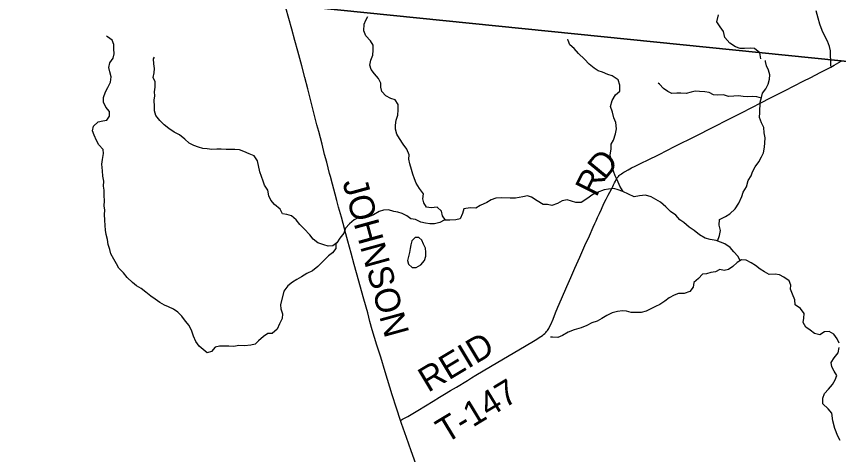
# Model space of a CAD drawing. Extents: x 0 to 1101, y 0 to 440.
# Drawn here: x 847.183 to 849.057, y 375.195 to 376.194 of the extents above; entities that cross this region are included whole.
import ezdxf

# ---------------------------------------------------------------- set-up
doc = ezdxf.new("R2010")
doc.units = 0
for name, color, linetype in [('GM_X_County_Road', 7, 'Continuous'), ('GM_X_Minor_Lake', 7, 'Continuous'), ('GM_X_Minor_River', 7, 'Continuous'), ('GM_X_Township', 7, 'Continuous'), ('GM_X_Township_Road', 7, 'Continuous'), ('GM_X_Township_Road_Text', 7, 'Continuous'), ('SH_Cut_Line', 7, 'Continuous')]:
    doc.layers.add(name, color=color, linetype=linetype)

msp = doc.modelspace()

# ---------------------------------------------------------------- linework, layer by layer
at = {"layer": 'GM_X_County_Road'}
msp.add_lwpolyline([(850.9258, 375.8797), (850.9258, 381.1617), (850.8488, 381.1661), (850.84, 381.1666), (850.8316, 381.167), (850.794, 381.1689), (850.7928, 381.169), (849.9699, 381.2155), (849.9584, 381.2161), (849.5879, 381.237), (848.2076, 381.3203), (847.9626, 381.3347), (847.896, 381.3391), (847.8653, 380.9722), (847.7828, 379.9871), (847.6897, 378.8763), (847.6089, 377.9284), (847.5335, 377.0456), (847.5303, 377.0082), (847.4662, 376.2566), (847.7946, 376.221), (849.0627, 376.0925), (849.9034, 375.9956), (850.1463, 375.9688)], close=True, dxfattribs=at)
at = {"layer": 'GM_X_Minor_Lake'}
for points in [[(848.1, 375.6898), (848.0913, 375.6899), (848.0843, 375.6825), (848.0815, 375.673), (848.0803, 375.6647), (848.0786, 375.656), (848.0762, 375.6466), (848.0738, 375.6379), (848.0767, 375.6295), (848.0845, 375.6218), (848.0939, 375.6216), (848.1046, 375.6279), (848.1131, 375.6376), (848.1159, 375.6474), (848.116, 375.6532)], [(848.116, 375.6532), (848.1161, 375.6569), (848.1151, 375.6653), (848.1107, 375.6748), (848.1071, 375.6836), (848.1, 375.6898)]]:
    msp.add_lwpolyline(points, dxfattribs=at)
at = {"layer": 'GM_X_Minor_River'}
for points in [[(849.039, 376.0804), (849.0388, 376.0941), (849.0387, 376.1044), (849.0386, 376.1158), (849.0361, 376.1257), (849.0315, 376.1372), (849.0242, 376.1519), (849.0191, 376.1619), (849.0138, 376.1761), (849.0103, 376.1898), (849.0057, 376.2067)], [(848.1604, 375.7296), (848.1536, 375.7395), (848.1517, 375.7498), (848.1414, 375.7593), (848.1281, 375.7577), (848.1175, 375.7593), (848.1111, 375.7688), (848.1088, 375.7783), (848.1103, 375.7897), (848.1015, 375.8019), (848.0936, 375.814), (848.0901, 375.8236), (848.0863, 375.8342), (848.0829, 375.8453), (848.0798, 375.8582), (848.0772, 375.8685), (848.0779, 375.8784), (848.0726, 375.8913), (848.0642, 375.9031), (848.0555, 375.9156), (848.0498, 375.9255), (848.0471, 375.9366), (848.0464, 375.9461), (848.0482, 375.9575), (848.0524, 375.9689), (848.0531, 375.9807), (848.0531, 375.9933), (848.0463, 376.0036), (848.0364, 376.007), (848.0247, 376.0127), (848.0159, 376.0226), (848.0136, 376.0325), (848.0132, 376.042), (848.0083, 376.0526), (847.9988, 376.0629), (847.9912, 376.0732), (847.9885, 376.0831), (847.9908, 376.0941), (847.995, 376.1055), (847.9961, 376.1169), (847.9957, 376.1284), (847.9896, 376.1383), (847.979, 376.1493), (847.9748, 376.1611), (847.9752, 376.1759), (847.9789, 376.1854), (847.9836, 376.1936)], [(848.8798, 376.0975), (848.8773, 376.111), (848.865, 376.1208), (848.8552, 376.1214), (848.8427, 376.1205), (848.8328, 376.1211), (848.8219, 376.1248), (848.8092, 376.1327), (848.7973, 376.1455), (848.7942, 376.1596), (848.7865, 376.1705), (848.7795, 376.1813), (848.7829, 376.1976)], [(847.7268, 375.4467), (847.7171, 375.4445), (847.7026, 375.4431), (847.6896, 375.4436), (847.6786, 375.4418), (847.6671, 375.4419), (847.6561, 375.4424), (847.6458, 375.4421), (847.6355, 375.4403), (847.6271, 375.43), (847.6175, 375.4271), (847.5994, 375.4425), (847.5915, 375.4529), (847.5863, 375.4647), (847.5822, 375.4766), (847.5766, 375.4896), (847.5683, 375.4996), (847.56, 375.5104), (847.5502, 375.5196), (847.5404, 375.5269), (847.5294, 375.532), (847.5199, 375.5359), (847.5093, 375.5421), (847.4991, 375.5494), (847.4892, 375.5564), (847.4775, 375.5653), (847.4673, 375.5734), (847.4567, 375.5796), (847.4469, 375.5877), (847.4348, 375.5988), (847.4269, 375.6096), (847.4159, 375.62), (847.4111, 375.6299), (847.4043, 375.6407), (847.3979, 375.6525), (847.3957, 375.6628), (847.392, 375.6743), (847.3902, 375.6854), (847.3873, 375.6969), (847.3859, 375.7064), (847.3852, 375.7175), (847.3845, 375.7293), (847.3831, 375.7426), (847.3844, 375.7526), (847.3829, 375.7621), (847.3834, 375.7739), (847.3824, 375.7857), (847.3825, 375.7976), (847.3814, 375.8071), (847.3815, 375.8182), (847.3797, 375.83), (847.3787, 375.8418), (847.3773, 375.8571), (847.3785, 375.8677), (847.3809, 375.8811), (847.3806, 375.8906), (847.3708, 375.9014), (847.3652, 375.9113), (847.3596, 375.9236), (847.3559, 375.9335), (847.3583, 375.9434), (847.3686, 375.9536), (847.3793, 375.9558), (847.3888, 375.9572), (847.3946, 375.9667), (847.3947, 375.9774), (847.3864, 375.9874), (847.3812, 375.9985), (847.3809, 376.0092), (847.386, 376.0217), (847.391, 376.0316), (847.3968, 376.0437), (847.3989, 376.0563), (847.3959, 376.0674), (847.3933, 376.0773), (847.3953, 376.088), (847.403, 376.0986), (847.4058, 376.1088), (847.4044, 376.1203), (847.4045, 376.1302), (847.4011, 376.1398), (847.3902, 376.1471), (847.3879, 376.1486)], [(848.5655, 375.7946), (848.5582, 375.807), (848.5529, 375.8196), (848.5472, 375.8302), (848.5434, 375.8413), (848.5403, 375.8519), (848.5388, 375.8629), (848.5361, 375.8774), (848.5384, 375.8922), (848.5384, 375.9025), (848.544, 375.912), (848.5486, 375.9261), (848.5508, 375.9379), (848.5489, 375.9524), (848.5447, 375.9627), (848.5417, 375.9756), (848.5367, 375.9885), (848.5409, 376.0019), (848.5481, 376.0152), (848.5579, 376.0236), (848.5583, 376.0376), (848.5541, 376.0491), (848.5408, 376.0582), (848.531, 376.0612), (848.5184, 376.0665), (848.509, 376.07), (848.4995, 376.0757), (848.4885, 376.0848), (848.4778, 376.0962), (848.4641, 376.1091), (848.4539, 376.1206), (848.4444, 376.1293), (848.4406, 376.1392), (848.4396, 376.1421)], [(847.7319, 375.8649), (847.7243, 375.876), (847.7133, 375.881), (847.7012, 375.8861), (847.6909, 375.8896), (847.6807, 375.8905), (847.6711, 375.8906), (847.6609, 375.8903), (847.6491, 375.8912), (847.6392, 375.8916), (847.6281, 375.8906), (847.6175, 375.8918), (847.6072, 375.8931), (847.5973, 375.8962), (847.5867, 375.8994), (847.5765, 375.9052), (847.5663, 375.914), (847.5545, 375.9237), (847.5424, 375.9299), (847.5299, 375.9388), (847.5193, 375.9465), (847.5095, 375.9565), (847.5001, 375.9684), (847.4972, 375.9787), (847.4973, 375.9886), (847.4966, 376.0031), (847.4978, 376.0127), (847.4976, 376.0222), (847.4992, 376.0329), (847.4989, 376.0451), (847.4944, 376.055), (847.4968, 376.0657), (847.4976, 376.0752), (847.4958, 376.0859), (847.4952, 376.0969), (847.4971, 376.1011)], [(848.781, 375.6818), (848.7855, 375.6948), (848.7874, 375.7063), (848.7844, 375.7184), (848.7851, 375.731), (848.7988, 375.7379), (848.809, 375.7443), (848.8211, 375.7554), (848.8291, 375.7683), (848.8359, 375.7835), (848.8396, 375.7934), (848.8468, 375.8052), (848.8506, 375.8197), (848.8574, 375.8304), (848.8605, 375.8399), (848.8669, 375.8513), (848.8748, 375.8627), (848.8809, 375.8737), (848.8854, 375.8833), (848.8881, 375.8962), (848.8888, 375.9061), (848.8892, 375.9175), (848.8873, 375.9289), (848.8865, 375.9411), (848.8808, 375.9514), (848.8762, 375.9632), (848.877, 375.9746), (848.8777, 375.9982), (848.8811, 376.0088), (848.8834, 376.0187), (848.8906, 376.029), (848.8959, 376.0397), (848.8993, 376.0507), (848.9004, 376.061), (848.897, 376.0713), (848.8928, 376.0815), (848.8905, 376.0911), (848.8902, 376.0931)], [(848.8807, 376.0074), (848.8705, 376.0107), (848.8595, 376.0115), (848.8489, 376.0107), (848.8394, 376.0115), (848.8284, 376.013), (848.8178, 376.0122), (848.806, 376.0115), (848.7946, 376.0153), (848.7813, 376.0141), (848.7715, 376.0153), (848.7616, 376.0206), (848.7518, 376.0217), (848.7396, 376.0229), (848.7301, 376.0232), (848.7207, 376.0213), (848.7097, 376.0183), (848.6975, 376.019), (848.688, 376.0187), (848.677, 376.0183), (848.6676, 376.0225), (848.6577, 376.0297), (848.6482, 376.0392), (848.6452, 376.0419)], [(847.7484, 375.809), (847.745, 375.8185), (847.7412, 375.8291), (847.7374, 375.8394), (847.7319, 375.8649)], [(848.8325, 375.6376), (848.8273, 375.6473), (848.8178, 375.6572), (848.8095, 375.6671), (848.7977, 375.6758), (848.7874, 375.6796), (848.7776, 375.683), (848.7639, 375.6853), (848.7525, 375.6887), (848.7396, 375.6963), (848.7275, 375.7059), (848.7165, 375.7135), (848.7043, 375.7245), (848.6948, 375.7302), (848.6861, 375.7408), (848.674, 375.7496), (848.6633, 375.7599), (848.6512, 375.7705), (848.6402, 375.7766), (848.6292, 375.7823), (848.6163, 375.7861), (848.6026, 375.7846), (848.5905, 375.7823), (848.5776, 375.7891), (848.565, 375.7948), (848.5544, 375.799), (848.5446, 375.8017), (848.532, 375.8001), (848.5222, 375.799), (848.5063, 375.7929), (848.4968, 375.788), (848.4831, 375.7781), (848.4699, 375.7701), (848.4577, 375.7701), (848.4384, 375.7761), (848.4266, 375.7738), (848.416, 375.7678), (848.4035, 375.7632), (848.3929, 375.7655), (848.3834, 375.7655), (848.3697, 375.7734), (848.3568, 375.7818), (848.3473, 375.7848), (848.3371, 375.7826), (848.3204, 375.7799), (848.3079, 375.7795), (848.2889, 375.7806), (848.2753, 375.7795), (848.2647, 375.7757), (848.2552, 375.77), (848.24, 375.7627), (848.2298, 375.757), (848.2169, 375.7578), (848.2029, 375.7555), (848.1998, 375.7448), (848.1938, 375.7326), (848.1843, 375.73), (848.1707, 375.7296), (848.1578, 375.7296), (848.1475, 375.7243), (848.1354, 375.7212), (848.1251, 375.7212), (848.1149, 375.7227), (848.1043, 375.725), (848.0925, 375.7307), (848.0819, 375.7322), (848.0724, 375.7391), (848.0622, 375.7448), (848.0523, 375.7478), (848.0428, 375.749), (848.031, 375.7528), (848.0197, 375.752), (848.0094, 375.7493), (847.9969, 375.7413), (847.9837, 375.736), (847.9742, 375.7367), (847.962, 375.7345), (847.9526, 375.7306), (847.942, 375.7215), (847.9329, 375.7109), (847.9287, 375.7002), (847.92, 375.6884), (847.9132, 375.6781), (847.9037, 375.6713), (847.8931, 375.6701), (847.8836, 375.6735), (847.8696, 375.6781), (847.8589, 375.6865), (847.8517, 375.696), (847.8388, 375.7097), (847.8289, 375.7199), (847.8206, 375.7306), (847.8099, 375.7393), (847.7989, 375.7424), (847.7891, 375.7443), (847.7841, 375.7542), (847.7708, 375.7652), (847.7629, 375.7747), (847.7583, 375.785), (847.7556, 375.7979), (847.7484, 375.809)], [(847.9106, 375.6762), (847.9105, 375.6648), (847.9033, 375.6553), (847.8939, 375.648), (847.87, 375.6241), (847.8575, 375.6138), (847.8446, 375.6077), (847.8325, 375.6004), (847.8222, 375.5944), (847.8116, 375.5879), (847.8014, 375.5799), (847.7919, 375.5673), (847.7844, 375.5365), (847.7852, 375.527), (847.7893, 375.5156), (847.7886, 375.5057), (847.7825, 375.4935), (847.7772, 375.4813), (847.7659, 375.4714), (847.7556, 375.4714), (847.7458, 375.4646), (847.7348, 375.4547), (847.7268, 375.4467)], [(848.9222, 375.6051), (848.9123, 375.6066), (848.8987, 375.6058), (848.888, 375.6115), (848.8782, 375.6176), (848.8675, 375.6264), (848.8577, 375.6321), (848.8463, 375.6382), (848.8353, 375.6393), (848.8254, 375.6332), (848.816, 375.6241), (848.8061, 375.6172), (848.7962, 375.6146), (848.786, 375.6168), (848.7765, 375.6119), (848.7659, 375.6104), (848.756, 375.6069), (848.7466, 375.6062), (848.7375, 375.5966), (848.7272, 375.5875), (848.725, 375.5765), (848.7178, 375.5666), (848.7045, 375.5624), (848.692, 375.5624), (848.6821, 375.5589), (848.6708, 375.5525), (848.6605, 375.5445), (848.6496, 375.5372), (848.6393, 375.533), (848.6287, 375.527), (848.6181, 375.5224), (848.6067, 375.5189), (848.5946, 375.5193), (848.5836, 375.5193), (848.5737, 375.522), (848.5642, 375.5227), (848.5528, 375.5216), (848.5407, 375.5185), (848.5282, 375.5124), (848.5168, 375.5056), (848.5066, 375.4991), (848.4941, 375.4953), (848.4827, 375.4896), (848.4702, 375.4843), (848.4539, 375.4793), (848.4403, 375.474), (848.4277, 375.4664), (848.4171, 375.4622), (848.405, 375.4629), (848.4001, 375.4625)], [(849.0581, 375.4491), (849.0536, 375.459), (849.046, 375.4693), (849.0357, 375.4758), (849.0244, 375.4746), (849.0137, 375.4678), (849.0016, 375.4712), (848.9917, 375.4784), (848.9819, 375.4853), (848.9762, 375.4959), (848.9773, 375.5062), (848.978, 375.5168), (848.9701, 375.5279), (848.9579, 375.5366), (848.9568, 375.5476), (848.9514, 375.5606), (848.9473, 375.572), (848.9476, 375.5815), (848.9438, 375.591), (848.932, 375.5998), (848.9222, 375.6051)], [(849.0603, 375.2269), (849.0554, 375.2372), (849.0485, 375.2547), (849.0436, 375.2722), (849.0413, 375.2893), (849.0329, 375.2992), (849.0211, 375.3106), (849.0207, 375.3239), (849.0245, 375.3346), (849.034, 375.3441), (849.0431, 375.3551), (849.0488, 375.3658), (849.0525, 375.3753), (849.0468, 375.3852), (849.0411, 375.3955), (849.04, 375.405), (849.0464, 375.4156), (849.0555, 375.4267), (849.0585, 375.4389)]]:
    msp.add_lwpolyline(points, dxfattribs=at)
at = {"layer": 'GM_X_Township'}
msp.add_lwpolyline([(845.2, 372.8166), (845.355, 374.0482), (845.4081, 374.4677), (845.4198, 374.5609), (845.56, 375.6723), (845.6323, 376.2442), (845.649, 376.3795), (845.6523, 376.4464), (845.8289, 376.4273), (846.6778, 376.3437), (847.4662, 376.2566), (847.7946, 376.221), (849.0627, 376.0925), (849.9034, 375.9956), (850.1463, 375.9688), (850.1084, 375.659), (850.0881, 375.4017), (850.0422, 374.8961), (850.0054, 374.4861), (849.9545, 374.031), (849.8439, 372.9428)], dxfattribs=at)
at = {"layer": 'GM_X_Township_Road'}
for points in [[(847.8984, 375.8293), (847.8966, 375.836), (847.8899, 375.8617), (847.8852, 375.8795), (847.8793, 375.9026), (847.8717, 375.9318), (847.8678, 375.9466), (847.8616, 375.9709), (847.8553, 375.9953), (847.8467, 376.0288), (847.8401, 376.0548), (847.8335, 376.0811), (847.8244, 376.1146), (847.8176, 376.139), (847.8103, 376.1651), (847.8035, 376.1892), (847.7965, 376.2136), (847.7948, 376.2205)], [(848.0584, 375.273), (848.0628, 375.2755), (848.0745, 375.2819), (848.0975, 375.2955), (848.1324, 375.317), (848.1474, 375.3259), (848.1586, 375.3326), (848.1724, 375.341), (848.1856, 375.349), (848.2106, 375.3642), (848.2201, 375.37), (848.2301, 375.3763), (848.2465, 375.3863), (848.2631, 375.3961), (848.306, 375.4212), (848.3408, 375.4417), (848.3649, 375.4559), (848.378, 375.4642), (848.3816, 375.4668), (848.3845, 375.469), (848.3872, 375.4713), (848.3891, 375.4732), (848.3913, 375.4755), (848.3931, 375.4777), (848.395, 375.4803), (848.3964, 375.4825), (848.3974, 375.4845), (848.4006, 375.4914), (848.4058, 375.504), (848.4117, 375.5184), (848.4168, 375.531), (848.4253, 375.5504), (848.4375, 375.5783), (848.4464, 375.5988), (848.4558, 375.6202), (848.4668, 375.6454), (848.4786, 375.6716), (848.4887, 375.6935), (848.4974, 375.7134), (848.5012, 375.7219), (848.504, 375.728), (848.5075, 375.7357), (848.5117, 375.7449), (848.5161, 375.7545), (848.522, 375.7673), (848.527, 375.7775), (848.5313, 375.7862), (848.5351, 375.7934), (848.5388, 375.8005), (848.5418, 375.8064), (848.5438, 375.8103), (848.5459, 375.8145), (848.5479, 375.8185), (848.5507, 375.8235), (848.5522, 375.8258), (848.5535, 375.8275), (848.5548, 375.829), (848.5567, 375.831), (848.5585, 375.8326), (848.56, 375.8337), (848.562, 375.8353), (848.5648, 375.8372), (848.5675, 375.8388), (848.5703, 375.8404), (848.5775, 375.8443), (848.5851, 375.8485), (848.5934, 375.8529), (848.5994, 375.8559), (848.6304, 375.8706), (848.6388, 375.8745), (848.6477, 375.879), (848.6829, 375.8974), (848.7318, 375.9218), (848.769, 375.9405), (848.8078, 375.9603), (848.8355, 375.9744), (848.8593, 375.9864), (848.8792, 375.9966), (848.9019, 376.0082), (848.9213, 376.0181), (848.9351, 376.0252), (848.9761, 376.046), (848.9939, 376.0549), (849.0148, 376.0658), (849.0241, 376.0708), (849.0389, 376.0785), (849.0471, 376.083), (849.0629, 376.0919)], [(847.9316, 375.7069), (847.9314, 375.7078), (847.9233, 375.7367), (847.917, 375.7591), (847.9129, 375.7744), (847.9091, 375.7884), (847.9032, 375.8112), (847.8984, 375.8293)], [(848.0584, 375.273), (848.0489, 375.3009), (848.0394, 375.3315), (848.0234, 375.384), (848.0133, 375.4169), (848.0044, 375.4444), (847.9937, 375.4795), (847.9885, 375.4985), (847.9836, 375.5182), (847.9802, 375.531), (847.9732, 375.5551), (847.9632, 375.5903), (847.9528, 375.6285), (847.9457, 375.6541), (847.9383, 375.6819), (847.9316, 375.7069)], [(848.101, 375.1503), (848.0928, 375.174), (848.0825, 375.2039), (848.0722, 375.2341), (848.0608, 375.2662), (848.0584, 375.273)]]:
    msp.add_lwpolyline(points, dxfattribs=at)
at = {"layer": 'SH_Cut_Line'}
for points in [[(843.7743, 376.6401), (844.4941, 376.5699), (845.4182, 376.4736), (845.5612, 376.461), (845.6523, 376.4464), (845.8289, 376.4273), (846.6778, 376.3437), (847.4662, 376.2566), (847.7946, 376.221), (849.0627, 376.0925), (849.9034, 375.9956), (850.1463, 375.9688), (850.9258, 375.8797), (850.9258, 381.9059), (837.3258, 381.9059)], [(837.3258, 368.3059), (850.9258, 368.3059), (850.9258, 375.8797), (850.1463, 375.9688), (849.9034, 375.9956), (849.0627, 376.0925), (847.7946, 376.221), (847.4662, 376.2566), (846.6778, 376.3437), (845.8289, 376.4273), (845.6523, 376.4464), (845.5612, 376.461), (845.4182, 376.4736), (844.4941, 376.5699), (843.7743, 376.6401)]]:
    msp.add_lwpolyline(points, dxfattribs=at)

# ---------------------------------------------------------------- texts
at = {"layer": 'GM_X_Township_Road_Text'}
for s, height, rotation, p in [('D', 0.0568, 50.451, (848.5236, 375.8189)), ('R', 0.0568, 63.3704, (848.5045, 375.7801)), ('JOHNSON', 0.05682, 285.3702, (847.9255, 375.8161)), ('REID', 0.05682, 30.9138, (848.121, 375.3356)), ('T-147', 0.05682, 31.1536, (848.1615, 375.2193))]:
    msp.add_text(s, height=height, rotation=rotation, dxfattribs=at).set_placement(p)

doc.saveas('drawing.dxf')
